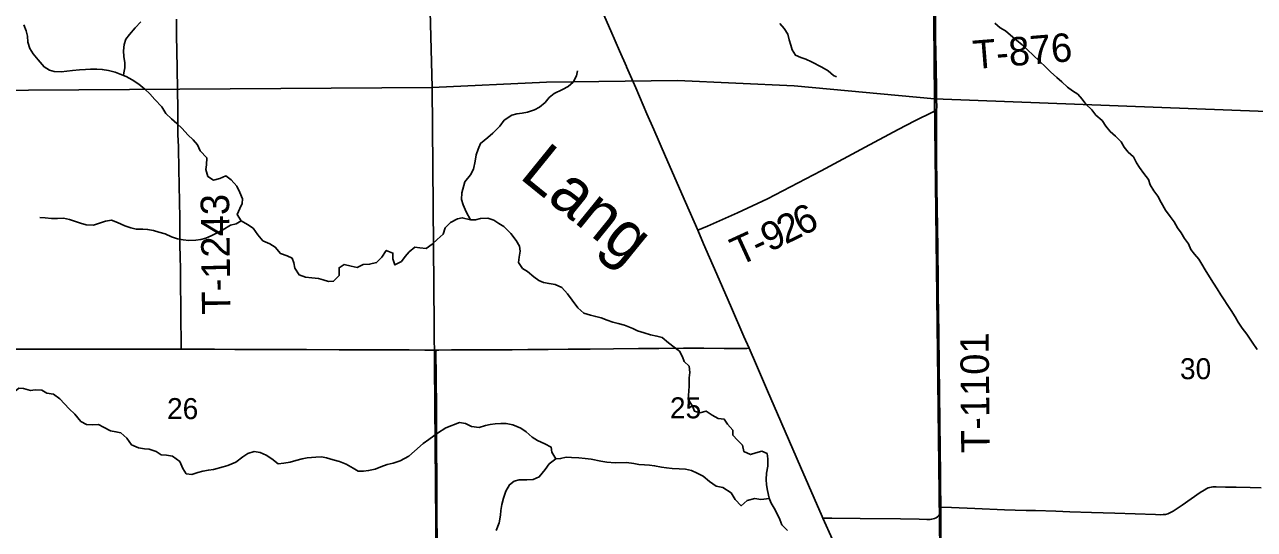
# Model space of a CAD drawing. Extents: x 1874609 to 2204689, y 815661 to 1281160.
# Drawn here: x 2003233 to 2016181, y 1063119 to 1068435 of the extents above; entities that cross this region are included whole.
import ezdxf

# ---------------------------------------------------------------- set-up
doc = ezdxf.new("R2010")
doc.units = 0
for name, color, linetype in [('GM_X_County_Road', 7, 'Continuous'), ('GM_X_Minor_River', 7, 'Continuous'), ('GM_X_Minor_River_Text', 7, 'Continuous'), ('GM_X_Section', 7, 'Continuous'), ('GM_X_Section_Text', 7, 'Continuous'), ('GM_X_Township', 7, 'Continuous'), ('GM_X_Township_Road', 7, 'Continuous'), ('GM_X_Township_Road_Text', 7, 'Continuous'), ('GM_X_US_Route', 7, 'Continuous')]:
    doc.layers.add(name, color=color, linetype=linetype)

msp = doc.modelspace()

# ---------------------------------------------------------------- linework, layer by layer
at = {"layer": 'GM_X_County_Road'}
for points in [[(2002969, 1065016), (2003362, 1065019), (2003592, 1065019), (2003773, 1065018), (2003888, 1065018), (2004216, 1065017), (2004396, 1065017), (2004577, 1065016), (2004872, 1065017), (2004882, 1065017)], [(2004882, 1065017), (2005086, 1065016), (2005233, 1065016), (2005446, 1065015), (2005660, 1065015), (2005807, 1065015), (2006004, 1065014), (2006201, 1065013), (2006546, 1065012), (2006874, 1065011), (2007104, 1065009), (2007284, 1065009), (2007448, 1065008), (2007565, 1065008)], [(2007565, 1065008), (2007596, 1065008), (2007727, 1065010), (2007826, 1065010), (2007990, 1065011), (2008137, 1065011), (2008367, 1065012), (2008531, 1065013), (2008646, 1065014), (2008745, 1065014), (2008958, 1065017), (2009187, 1065019), (2009434, 1065021), (2009696, 1065023), (2009910, 1065025), (2010172, 1065027), (2010386, 1065027), (2010599, 1065026), (2010796, 1065026), (2010836, 1065026), (2010861, 1065027)]]:
    msp.add_lwpolyline(points, dxfattribs=at)
at = {"layer": 'GM_X_Minor_River'}
for points in [[(2007927, 1066378), (2007842, 1066401), (2007790, 1066389), (2007716, 1066350), (2007663, 1066294), (2007641, 1066227), (2007577, 1066171), (2007526, 1066124), (2007460, 1066077), (2007393, 1066085), (2007341, 1066091), (2007283, 1066042), (2007240, 1065992), (2007200, 1065941), (2007132, 1065904), (2007112, 1065968), (2007111, 1066029), (2007041, 1066058), (2006993, 1065986), (2006939, 1065929), (2006865, 1065912), (2006799, 1065910), (2006735, 1065879), (2006671, 1065893), (2006597, 1065910), (2006545, 1065874), (2006547, 1065794), (2006486, 1065733), (2006434, 1065729), (2006377, 1065746), (2006327, 1065762), (2006257, 1065769), (2006192, 1065775), (2006124, 1065799), (2006079, 1065869), (2006069, 1065925), (2006050, 1065975), (2005998, 1066000), (2005926, 1066026), (2005873, 1066092), (2005814, 1066127), (2005742, 1066159), (2005689, 1066223), (2005641, 1066291), (2005580, 1066330), (2005512, 1066370), (2005471, 1066434), (2005498, 1066498), (2005524, 1066551), (2005528, 1066601), (2005499, 1066667), (2005468, 1066733), (2005408, 1066801), (2005353, 1066842), (2005289, 1066816), (2005221, 1066797), (2005161, 1066837), (2005140, 1066909), (2005148, 1066959), (2005153, 1067032), (2005082, 1067105), (2005052, 1067169), (2005007, 1067223), (2004952, 1067275), (2004892, 1067341), (2004835, 1067395), (2004781, 1067442), (2004720, 1067498), (2004679, 1067568), (2004606, 1067648), (2004552, 1067707), (2004499, 1067755), (2004437, 1067809), (2004366, 1067853), (2004301, 1067888), (2004241, 1067912), (2004187, 1067934), (2004116, 1067951), (2004050, 1067963), (2003994, 1067966), (2003926, 1067964), (2003876, 1067963), (2003813, 1067959), (2003737, 1067952), (2003677, 1067946), (2003619, 1067939), (2003545, 1067941), (2003495, 1067954), (2003438, 1067990), (2003375, 1068064), (2003323, 1068128), (2003288, 1068182), (2003267, 1068250), (2003265, 1068312), (2003250, 1068370), (2003224, 1068434)], [(2004275, 1067899), (2004279, 1067926), (2004287, 1067980), (2004288, 1068031), (2004278, 1068099), (2004273, 1068157), (2004281, 1068225), (2004300, 1068280), (2004336, 1068330), (2004396, 1068401), (2004457, 1068465)], [(2011186, 1068448), (2011230, 1068395), (2011270, 1068333), (2011283, 1068273), (2011301, 1068220), (2011315, 1068168), (2011351, 1068112), (2011405, 1068089), (2011459, 1068071), (2011517, 1068044), (2011628, 1067988), (2011694, 1067947), (2011750, 1067900), (2011780, 1067884)], [(2016211, 1065014), (2016159, 1065091), (2016103, 1065177), (2016054, 1065240), (2016010, 1065300), (2015980, 1065359), (2015936, 1065423), (2015893, 1065486), (2015863, 1065536), (2015829, 1065591), (2015789, 1065653), (2015750, 1065714), (2015710, 1065780), (2015664, 1065851), (2015628, 1065913), (2015597, 1065965), (2015551, 1066018), (2015511, 1066068), (2015489, 1066127), (2015444, 1066183), (2015410, 1066241), (2015372, 1066296), (2015336, 1066358), (2015293, 1066413), (2015245, 1066481), (2015201, 1066562), (2015165, 1066630), (2015124, 1066685), (2015084, 1066749), (2015066, 1066804), (2015016, 1066868), (2014971, 1066929), (2014941, 1066979), (2014909, 1067041), (2014853, 1067090), (2014810, 1067144), (2014780, 1067199), (2014718, 1067259), (2014662, 1067310), (2014618, 1067366), (2014577, 1067425), (2014513, 1067481), (2014471, 1067536), (2014407, 1067596), (2014369, 1067651), (2014322, 1067701), (2014266, 1067736), (2014214, 1067776), (2014154, 1067833), (2014100, 1067879), (2014036, 1067936), (2013985, 1067986), (2013919, 1068049), (2013853, 1068114), (2013791, 1068168), (2013735, 1068221), (2013676, 1068271), (2013614, 1068324), (2013562, 1068368), (2013504, 1068401), (2013450, 1068449)], [(2007927, 1066378), (2007882, 1066462), (2007851, 1066536), (2007833, 1066592), (2007836, 1066662), (2007869, 1066781), (2007929, 1066852), (2007958, 1066914), (2007976, 1066998), (2007987, 1067065), (2008007, 1067123), (2008032, 1067183), (2008110, 1067246), (2008162, 1067293), (2008237, 1067366), (2008281, 1067428), (2008363, 1067481), (2008415, 1067495), (2008471, 1067504), (2008529, 1067514), (2008601, 1067539), (2008653, 1067567), (2008715, 1067616), (2008758, 1067668), (2008810, 1067709), (2008896, 1067750), (2008956, 1067784), (2009008, 1067829), (2009045, 1067897), (2009053, 1067948)], [(2005512, 1066370), (2005460, 1066336), (2005400, 1066323), (2005322, 1066274), (2005262, 1066244), (2005196, 1066209), (2005140, 1066185), (2005088, 1066172), (2005036, 1066166), (2004964, 1066163), (2004903, 1066167), (2004843, 1066180), (2004779, 1066200), (2004712, 1066232), (2004648, 1066251), (2004590, 1066267), (2004529, 1066278), (2004477, 1066280), (2004409, 1066282), (2004353, 1066295), (2004290, 1066315), (2004210, 1066352), (2004147, 1066374), (2004085, 1066365), (2004023, 1066345), (2003959, 1066324), (2003881, 1066326), (2003823, 1066343), (2003706, 1066383), (2003642, 1066396), (2003580, 1066394), (2003517, 1066395), (2003449, 1066401), (2003395, 1066404)], [(2011265, 1063107), (2011205, 1063167), (2011186, 1063223), (2011154, 1063291), (2011125, 1063343), (2011095, 1063397), (2011074, 1063449), (2011055, 1063529), (2011043, 1063589), (2011040, 1063645), (2011044, 1063712), (2011059, 1063784), (2011059, 1063862), (2011050, 1063918), (2010996, 1063944), (2010932, 1063926), (2010876, 1063907), (2010807, 1063939), (2010791, 1064005), (2010738, 1064059), (2010691, 1064112), (2010691, 1064163), (2010634, 1064228), (2010600, 1064280), (2010534, 1064288), (2010471, 1064322), (2010409, 1064365), (2010342, 1064347), (2010286, 1064364), (2010266, 1064416), (2010219, 1064490), (2010226, 1064575), (2010230, 1064633), (2010231, 1064717), (2010239, 1064771), (2010230, 1064840), (2010176, 1064887), (2010161, 1064937), (2010128, 1064995), (2010074, 1065039), (2010013, 1065083), (2009947, 1065141), (2009890, 1065156), (2009824, 1065170), (2009758, 1065189), (2009687, 1065211), (2009637, 1065235), (2009551, 1065270), (2009482, 1065288), (2009428, 1065303), (2009366, 1065323), (2009305, 1065347), (2009247, 1065360), (2009193, 1065374), (2009120, 1065397), (2009058, 1065451), (2008999, 1065533), (2008950, 1065599), (2008891, 1065665), (2008821, 1065700), (2008755, 1065708), (2008696, 1065719), (2008646, 1065741), (2008596, 1065779), (2008529, 1065834), (2008474, 1065868), (2008434, 1065930), (2008441, 1065986), (2008451, 1066051), (2008444, 1066103), (2008408, 1066163), (2008351, 1066237), (2008278, 1066308), (2008228, 1066340), (2008173, 1066376), (2008109, 1066397), (2008035, 1066395), (2007979, 1066378), (2007927, 1066378)], [(2004494, 1063968), (2004434, 1063978), (2004360, 1064009), (2004311, 1064079), (2004248, 1064135), (2004194, 1064147), (2004138, 1064158), (2004065, 1064196), (2004011, 1064225), (2003943, 1064221), (2003886, 1064224), (2003826, 1064254), (2003761, 1064334), (2003703, 1064390), (2003652, 1064440), (2003603, 1064493), (2003537, 1064543), (2003469, 1064553), (2003414, 1064584), (2003346, 1064588), (2003294, 1064583), (2003223, 1064603), (2003171, 1064607), (2002992, 1064460)], [(2011076, 1063445), (2010986, 1063434), (2010920, 1063446), (2010842, 1063423), (2010778, 1063368), (2010715, 1063434), (2010672, 1063506), (2010586, 1063562), (2010515, 1063575), (2010445, 1063625), (2010378, 1063679), (2010316, 1063712), (2010255, 1063740), (2010191, 1063753), (2010125, 1063759), (2010050, 1063760), (2009992, 1063768), (2009940, 1063774), (2009866, 1063789), (2009811, 1063795), (2009759, 1063798), (2009699, 1063804), (2009647, 1063814), (2009569, 1063823), (2009452, 1063822), (2009364, 1063828), (2009300, 1063839), (2009197, 1063858), (2009135, 1063866), (2009069, 1063872), (2008992, 1063875), (2008934, 1063879), (2008876, 1063866), (2008826, 1063862), (2008785, 1063934), (2008777, 1063986), (2008712, 1064019), (2008634, 1064055), (2008577, 1064091), (2008513, 1064148), (2008458, 1064186), (2008372, 1064220), (2008305, 1064233), (2008249, 1064235), (2008187, 1064232), (2008135, 1064224), (2008085, 1064212), (2008021, 1064191), (2007939, 1064202), (2007876, 1064236), (2007812, 1064246), (2007668, 1064188), (2007580, 1064132), (2007488, 1064065), (2007429, 1064024), (2007337, 1063943), (2007277, 1063892), (2007189, 1063842), (2007115, 1063817), (2007049, 1063804), (2006985, 1063780), (2006923, 1063755), (2006855, 1063739), (2006803, 1063734), (2006745, 1063734), (2006693, 1063764), (2006620, 1063805), (2006548, 1063833), (2006481, 1063852), (2006413, 1063874), (2006361, 1063882), (2006298, 1063881), (2006210, 1063872), (2006156, 1063864), (2006088, 1063845), (2006030, 1063829), (2005962, 1063816), (2005904, 1063810), (2005837, 1063864), (2005777, 1063901), (2005714, 1063931), (2005650, 1063941), (2005584, 1063918), (2005532, 1063883), (2005456, 1063829), (2005374, 1063794), (2005324, 1063780), (2005222, 1063751), (2005168, 1063744), (2005110, 1063734), (2005058, 1063719), (2004994, 1063699), (2004936, 1063706), (2004899, 1063760), (2004869, 1063834), (2004792, 1063890), (2004726, 1063902), (2004671, 1063905), (2004617, 1063941), (2004545, 1063966), (2004494, 1063968)], [(2008826, 1063862), (2008758, 1063809), (2008713, 1063749), (2008651, 1063672), (2008589, 1063645), (2008521, 1063643), (2008441, 1063640), (2008389, 1063628), (2008337, 1063589), (2008299, 1063523), (2008276, 1063448), (2008258, 1063382), (2008249, 1063320), (2008245, 1063269), (2008230, 1063189), (2008200, 1063108)]]:
    msp.add_lwpolyline(points, dxfattribs=at)
at = {"layer": 'GM_X_Section'}
for points in [[(2002075, 1073164), (2007385, 1073129), (2007523, 1067772), (2002209, 1067737)], [(2012766, 1072976), (2012767, 1072920), (2012812, 1067655), (2011337, 1067789), (2010106, 1067848), (2008729, 1067828), (2007523, 1067772), (2007385, 1073129)], [(2018190, 1072760), (2018247, 1067447), (2012812, 1067655), (2012767, 1072920)], [(2012812, 1067655), (2012875, 1062309), (2007570, 1062347), (2007523, 1067772), (2008729, 1067828), (2010106, 1067848), (2011337, 1067789)], [(2007523, 1067772), (2007570, 1062347), (2002287, 1062314), (2002209, 1067737)], [(2012812, 1067655), (2018247, 1067447), (2018344, 1062132), (2012875, 1062309)]]:
    msp.add_lwpolyline(points, close=True, dxfattribs=at)
at = {"layer": 'GM_X_Township'}
for points in [[(2012701, 1077595), (2012823, 1068445), (2012816, 1067541), (2012880, 1063357), (2012877, 1060382), (2012922, 1057083), (2007595, 1057081), (2002197, 1057110), (1999577, 1057105), (1994308, 1057091), (1992170, 1057095), (1991696, 1057095), (1991547, 1057096), (1991530, 1062400), (1991513, 1067770), (1991419, 1075774), (1991355, 1080412)], [(2038367, 1056943), (2034181, 1056965), (2033981, 1056966), (2032538, 1056974), (2029772, 1056967), (2029192, 1056970), (2027699, 1056975), (2025585, 1056981), (2025222, 1056982), (2024192, 1056986), (2023589, 1056988), (2019082, 1057037), (2014277, 1057075), (2012922, 1057083), (2012877, 1060382), (2012880, 1063357), (2012816, 1067541), (2012823, 1068445), (2012701, 1077595)]]:
    msp.add_lwpolyline(points, dxfattribs=at)
at = {"layer": 'GM_X_Township_Road'}
for points in [[(2004882, 1065017), (2004882, 1065049), (2004882, 1065098), (2004879, 1065328), (2004878, 1065459), (2004875, 1065706), (2004873, 1065886), (2004871, 1065968), (2004868, 1066132), (2004867, 1066181), (2004867, 1066246), (2004868, 1066361), (2004868, 1066394), (2004867, 1066410), (2004863, 1066558), (2004860, 1066754), (2004858, 1066902), (2004857, 1066984), (2004855, 1067066), (2004852, 1067148), (2004848, 1067279), (2004847, 1067377), (2004846, 1067524), (2004842, 1067771), (2004841, 1067951), (2004835, 1068181), (2004833, 1068296), (2004832, 1068410), (2004831, 1068492)], [(2012836, 1067537), (2012837, 1067566), (2012836, 1067648), (2012834, 1067779), (2012831, 1067959), (2012827, 1068156), (2012825, 1068271), (2012823, 1068436)], [(2010320, 1066269), (2010362, 1066287), (2010422, 1066313), (2010738, 1066453), (2011056, 1066602), (2011620, 1066894), (2012082, 1067146), (2012430, 1067332), (2012606, 1067422), (2012798, 1067518), (2012836, 1067537)], [(2012880, 1063353), (2012877, 1063451), (2012876, 1063697), (2012871, 1064238), (2012867, 1064566), (2012863, 1064845), (2012859, 1065173), (2012855, 1065402), (2012851, 1065583), (2012852, 1065632), (2012852, 1065714), (2012851, 1065779), (2012851, 1065845), (2012849, 1065959), (2012848, 1066057), (2012844, 1066319), (2012841, 1066483), (2012838, 1066746), (2012835, 1067041), (2012834, 1067303), (2012835, 1067451), (2012836, 1067537)], [(2007577, 1063008), (2007575, 1063254), (2007574, 1063500), (2007573, 1063697), (2007571, 1063943), (2007571, 1064075), (2007571, 1064157), (2007569, 1064321), (2007569, 1064485), (2007568, 1064629), (2007566, 1064788), (2007564, 1064928), (2007564, 1064977), (2007565, 1065008)], [(2012880, 1063353), (2012992, 1063349), (2013238, 1063339), (2013549, 1063326), (2013664, 1063322), (2013778, 1063318), (2013877, 1063317), (2014090, 1063311), (2014238, 1063306), (2014467, 1063298), (2014713, 1063290), (2014927, 1063283), (2015140, 1063275), (2015189, 1063273), (2015221, 1063275), (2015247, 1063278), (2015269, 1063284), (2015298, 1063296), (2015326, 1063311), (2015422, 1063375), (2015610, 1063507), (2015652, 1063534), (2015681, 1063550), (2015696, 1063557), (2015712, 1063562), (2015729, 1063565), (2015745, 1063567), (2015779, 1063569), (2015877, 1063566), (2015926, 1063566), (2015991, 1063565), (2016138, 1063562), (2016253, 1063558)], [(2011639, 1063239), (2011682, 1063238), (2011734, 1063237), (2012029, 1063234), (2012455, 1063231), (2012651, 1063226), (2012733, 1063223), (2012766, 1063224), (2012782, 1063226), (2012798, 1063230), (2012814, 1063236), (2012831, 1063243), (2012845, 1063251), (2012855, 1063262), (2012865, 1063275), (2012874, 1063290), (2012877, 1063303), (2012880, 1063353)]]:
    msp.add_lwpolyline(points, dxfattribs=at)
at = {"layer": 'GM_X_US_Route'}
for points in [[(2009256, 1068716), (2009406, 1068371), (2009498, 1068160), (2009569, 1067994), (2009571, 1067989)], [(2009571, 1067989), (2009668, 1067768), (2009786, 1067497), (2009857, 1067332), (2009982, 1067046), (2010192, 1066565), (2010320, 1066269), (2010381, 1066128), (2010545, 1065752), (2010676, 1065451), (2010807, 1065150), (2010861, 1065027), (2010938, 1064849), (2011056, 1064578), (2011159, 1064337), (2011403, 1063780), (2011632, 1063254), (2011639, 1063239), (2011738, 1063013)]]:
    msp.add_lwpolyline(points, dxfattribs=at)

# ---------------------------------------------------------------- texts
at = {"layer": 'GM_X_Minor_River_Text'}
msp.add_text('Lang', height=500.1, rotation=320.9539, dxfattribs=at).set_placement((2008431, 1066827))
at = {"layer": 'GM_X_Section_Text'}
for s, p in [('30', (2015398, 1064701)), ('26', (2004733, 1064281)), ('25', (2010028, 1064289))]:
    msp.add_text(s, height=221, rotation=0, dxfattribs=at).set_placement(p)
at = {"layer": 'GM_X_Township_Road_Text'}
for s, rotation, p in [('T-876', 4.6252, (2013228, 1067966)), ('T-1243', 90.6889, (2005401, 1065382)), ('6', 27.1045, (2011417, 1066201)), ('2', 26.0151, (2011245, 1066117)), ('9', 25.2386, (2011074, 1066037)), ('T', 24.6069, (2010755, 1065890)), ('-', 24.7531, (2010960, 1065984)), ('T-1101', 90.5257, (2013395, 1063924))]:
    msp.add_text(s, height=300, rotation=rotation, dxfattribs=at).set_placement(p)

doc.saveas('drawing.dxf')
